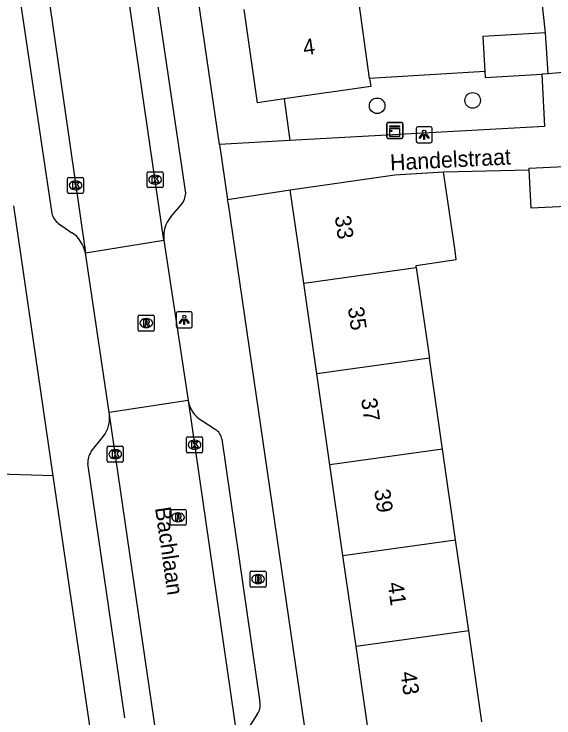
# Model space of a CAD drawing. Extents: x 159053 to 160041, y 380450 to 381422.
# Drawn here: x 159500.27 to 159534.13, y 381076.01 to 381120.16 of the extents above; entities that cross this region are included whole.
import ezdxf

# ---------------------------------------------------------------- set-up
doc = ezdxf.new("R2010")
doc.units = 0
for name, color, linetype in [('IMGEO_Boom', 7, 'Continuous'), ('IMGEO_Brandkraan', 7, 'Continuous'), ('IMGEO_Groenvoorziening', 7, 'Continuous'), ('IMGEO_Kast', 7, 'Continuous'), ('IMGEO_Kolk', 7, 'Continuous'), ('IMGEO_Lichtpunt', 7, 'Continuous'), ('IMGEO_Muur', 7, 'Continuous'), ('IMGEO_Openbare_ruimte_label', 7, 'Continuous'), ('IMGEO_Pand', 7, 'Continuous'), ('IMGEO_Pand_nummerreeks', 7, 'Continuous'), ('IMGEO_Rijbaan_lokaal_open', 7, 'Continuous'), ('IMGEO_Rioolput', 7, 'Continuous'), ('IMGEO_Voetpad_open', 7, 'Continuous')]:
    doc.layers.add(name, color=color, linetype=linetype)

msp = doc.modelspace()

# ---------------------------------------------------------------- linework, layer by layer
at = {"layer": 'IMGEO_Boom'}
for centre in [(159523.044, 381114.405), (159529.034, 381114.74)]:
    msp.add_circle(centre, 0.489, dxfattribs=at)
at = {"layer": 'IMGEO_Brandkraan'}
for p, q in [((159515.071, 381084.29), (159515.071, 381085.142)), ((159515.146, 381085.216), (159515.998, 381085.216)), ((159515.559, 381084.996), (159515.584, 381084.996)), ((159516.072, 381085.142), (159516.072, 381084.29)), ((159515.582, 381084.436), (159515.557, 381084.436)), ((159515.998, 381084.216), (159515.146, 381084.216))]:
    msp.add_line(p, q, dxfattribs=at)
for points in [[(159515.071, 381084.29), (159515.071, 381085.142)], [(159515.146, 381085.216), (159515.998, 381085.216)], [(159515.419, 381084.916), (159515.419, 381084.516), (159515.632, 381084.516)], [(159515.65, 381084.916), (159515.419, 381084.916)], [(159515.598, 381084.835), (159515.544, 381084.835), (159515.544, 381084.759)], [(159516.072, 381085.142), (159516.072, 381084.29)], [(159515.544, 381084.759), (159515.597, 381084.759)], [(159515.606, 381084.683), (159515.544, 381084.683), (159515.544, 381084.602)], [(159515.544, 381084.602), (159515.606, 381084.602)], [(159515.998, 381084.216), (159515.146, 381084.216)]]:
    msp.add_lwpolyline(points, dxfattribs=at)
for centre, radius, start, end in [((159515.148, 381085.14), 0.0765, 91.552, 178.448), ((159515.148, 381085.14), 0.0765, 91.552, 178.448), ((159515.599, 381084.797), 0.0379, 267.8285, 90.9355), ((159515.654, 381084.771), 0.145, 59.4692, 91.5367), ((159515.679, 381084.818), 0.0922, 285.5137, 58.1501), ((159515.996, 381085.14), 0.0765, 1.552, 88.448), ((159515.996, 381085.14), 0.0765, 1.552, 88.448), ((159515.607, 381084.642), 0.0404, 269.8759, 90.5077), ((159515.638, 381084.767), 0.251, 268.6676, 293.5347), ((159515.684, 381084.626), 0.105, 301.3115, 78.989), ((159515.148, 381084.292), 0.0765, 181.552, 268.448), ((159515.148, 381084.292), 0.0765, 181.552, 268.448), ((159515.996, 381084.292), 0.0765, 271.552, 358.448), ((159515.996, 381084.292), 0.0765, 271.552, 358.448)]:
    msp.add_arc(centre, radius, start, end, dxfattribs=at)
for centre, major_axis, ratio, start_param, end_param in [((159515.558, 381084.716), (-0.387, 0.002), 0.722429, 4.712389, 7.853982), ((159515.583, 381084.716), (-0.39, 0.002), 0.717154, 1.570796, 4.712389)]:
    msp.add_ellipse(centre, major_axis=major_axis, ratio=ratio, start_param=start_param, end_param=end_param, dxfattribs=at)
at = {"layer": 'IMGEO_Groenvoorziening'}
for points in [[(159529.804, 381116.555), (159522.57, 381116.116)], [(159517.211, 381114.836), (159517.559, 381112.218)]]:
    msp.add_lwpolyline(points, dxfattribs=at)
at = {"layer": 'IMGEO_Kast'}
for p, q in [((159523.654, 381112.432), (159523.654, 381113.273)), ((159523.654, 381113.273), (159523.654, 381112.432)), ((159523.729, 381113.357), (159524.57, 381113.357)), ((159524.57, 381113.357), (159523.729, 381113.357)), ((159524.654, 381113.282), (159524.654, 381112.441)), ((159524.654, 381112.441), (159524.654, 381113.282)), ((159524.579, 381112.357), (159523.738, 381112.357)), ((159523.738, 381112.357), (159524.579, 381112.357))]:
    msp.add_line(p, q, dxfattribs=at)
for points in [[(159523.849, 381113.147), (159524.449, 381113.147), (159524.449, 381113.062), (159523.849, 381113.062), (159523.849, 381113.147)], [(159523.849, 381112.972), (159524.449, 381112.972), (159524.449, 381112.483), (159523.849, 381112.483), (159523.849, 381112.972)]]:
    msp.add_lwpolyline(points, dxfattribs=at)
msp.add_circle((159523.933, 381112.821), 0.0377, dxfattribs=at)
for centre, start, end in [((159523.732, 381113.279), 92.4484, 184.2845), ((159523.732, 381113.279), 92.4484, 184.2845), ((159524.576, 381113.279), 2.4484, 94.2845), ((159524.576, 381113.279), 2.4484, 94.2845), ((159523.732, 381112.435), 182.4484, 274.2845), ((159523.732, 381112.435), 182.4484, 274.2845), ((159524.576, 381112.435), 272.4484, 4.2845), ((159524.576, 381112.435), 272.4484, 4.2845)]:
    msp.add_arc(centre, 0.0779, start, end, dxfattribs=at)
at = {"layer": 'IMGEO_Kolk'}
for p, q in [((159508.613, 381109.344), (159508.613, 381110.196)), ((159508.688, 381110.27), (159509.54, 381110.27)), ((159509.101, 381110.05), (159509.126, 381110.05)), ((159509.614, 381110.196), (159509.614, 381109.344)), ((159503.623, 381108.988), (159503.623, 381109.84)), ((159503.698, 381109.914), (159504.55, 381109.914)), ((159504.111, 381109.694), (159504.136, 381109.694)), ((159504.624, 381109.84), (159504.624, 381108.988)), ((159504.134, 381109.134), (159504.109, 381109.134)), ((159509.54, 381109.27), (159508.688, 381109.27)), ((159509.124, 381109.49), (159509.099, 381109.49)), ((159504.55, 381108.914), (159503.698, 381108.914)), ((159511.161, 381093.642), (159512.013, 381093.642)), ((159511.086, 381092.716), (159511.086, 381093.568)), ((159511.574, 381093.422), (159511.599, 381093.422)), ((159512.087, 381093.568), (159512.087, 381092.716)), ((159506.111, 381092.126), (159506.111, 381092.978)), ((159506.186, 381093.052), (159507.038, 381093.052)), ((159506.599, 381092.832), (159506.624, 381092.832)), ((159507.112, 381092.978), (159507.112, 381092.126)), ((159511.597, 381092.862), (159511.572, 381092.862)), ((159512.013, 381092.642), (159511.161, 381092.642)), ((159507.038, 381092.052), (159506.186, 381092.052)), ((159506.622, 381092.272), (159506.597, 381092.272))]:
    msp.add_line(p, q, dxfattribs=at)
for points in [[(159508.613, 381109.344), (159508.613, 381110.196)], [(159508.688, 381110.27), (159509.54, 381110.27)], [(159508.934, 381109.97), (159509.057, 381109.97), (159509.057, 381109.819), (159509.187, 381109.97), (159509.351, 381109.97), (159509.205, 381109.819), (159509.358, 381109.57), (159509.206, 381109.57), (159509.121, 381109.734), (159509.057, 381109.667), (159509.057, 381109.57), (159508.934, 381109.57), (159508.934, 381109.97)], [(159509.614, 381110.196), (159509.614, 381109.344)], [(159503.623, 381108.988), (159503.623, 381109.84)], [(159503.698, 381109.914), (159504.55, 381109.914)], [(159503.944, 381109.614), (159504.067, 381109.614), (159504.067, 381109.463), (159504.197, 381109.614), (159504.361, 381109.614), (159504.215, 381109.463), (159504.368, 381109.214), (159504.216, 381109.214), (159504.131, 381109.378), (159504.067, 381109.311), (159504.067, 381109.214), (159503.944, 381109.214), (159503.944, 381109.614)], [(159504.624, 381109.84), (159504.624, 381108.988)], [(159509.54, 381109.27), (159508.688, 381109.27)], [(159504.55, 381108.914), (159503.698, 381108.914)], [(159511.161, 381093.642), (159512.013, 381093.642)], [(159511.086, 381092.716), (159511.086, 381093.568)], [(159511.407, 381093.342), (159511.53, 381093.342), (159511.53, 381093.191), (159511.66, 381093.342), (159511.824, 381093.342), (159511.678, 381093.191), (159511.831, 381092.942), (159511.679, 381092.942), (159511.594, 381093.106), (159511.53, 381093.039), (159511.53, 381092.942), (159511.407, 381092.942), (159511.407, 381093.342)], [(159512.087, 381093.568), (159512.087, 381092.716)], [(159506.111, 381092.126), (159506.111, 381092.978)], [(159506.186, 381093.052), (159507.038, 381093.052)], [(159506.432, 381092.752), (159506.555, 381092.752), (159506.555, 381092.601), (159506.685, 381092.752), (159506.849, 381092.752), (159506.703, 381092.601), (159506.856, 381092.352), (159506.704, 381092.352), (159506.619, 381092.516), (159506.555, 381092.449), (159506.555, 381092.352), (159506.432, 381092.352), (159506.432, 381092.752)], [(159507.112, 381092.978), (159507.112, 381092.126)], [(159512.013, 381092.642), (159511.161, 381092.642)], [(159507.038, 381092.052), (159506.186, 381092.052)]]:
    msp.add_lwpolyline(points, dxfattribs=at)
for centre, start, end in [((159508.69, 381110.194), 91.552, 178.448), ((159508.69, 381110.194), 91.552, 178.448), ((159509.538, 381110.194), 1.552, 88.448), ((159509.538, 381110.194), 1.552, 88.448), ((159503.7, 381109.838), 91.552, 178.448), ((159503.7, 381109.838), 91.552, 178.448), ((159504.548, 381109.838), 1.552, 88.448), ((159504.548, 381109.838), 1.552, 88.448), ((159508.69, 381109.346), 181.552, 268.448), ((159508.69, 381109.346), 181.552, 268.448), ((159509.538, 381109.346), 271.552, 358.448), ((159509.538, 381109.346), 271.552, 358.448), ((159503.7, 381108.99), 181.552, 268.448), ((159503.7, 381108.99), 181.552, 268.448), ((159504.548, 381108.99), 271.552, 358.448), ((159504.548, 381108.99), 271.552, 358.448), ((159511.163, 381093.566), 91.552, 178.448), ((159511.163, 381093.566), 91.552, 178.448), ((159512.011, 381093.566), 1.552, 88.448), ((159512.011, 381093.566), 1.552, 88.448), ((159506.188, 381092.976), 91.552, 178.448), ((159506.188, 381092.976), 91.552, 178.448), ((159507.036, 381092.976), 1.552, 88.448), ((159507.036, 381092.976), 1.552, 88.448), ((159511.163, 381092.718), 181.552, 268.448), ((159511.163, 381092.718), 181.552, 268.448), ((159512.011, 381092.718), 271.552, 358.448), ((159512.011, 381092.718), 271.552, 358.448), ((159506.188, 381092.128), 181.552, 268.448), ((159506.188, 381092.128), 181.552, 268.448), ((159507.036, 381092.128), 271.552, 358.448), ((159507.036, 381092.128), 271.552, 358.448)]:
    msp.add_arc(centre, 0.0765, start, end, dxfattribs=at)
for centre, major_axis, ratio, start_param, end_param in [((159509.1, 381109.77), (-0.387, 0.002), 0.722429, 4.712389, 7.853982), ((159509.125, 381109.77), (-0.39, 0.002), 0.717154, 1.570796, 4.712389), ((159504.11, 381109.414), (-0.387, 0.002), 0.722429, 4.712389, 7.853982), ((159504.135, 381109.414), (-0.39, 0.002), 0.717154, 1.570796, 4.712389), ((159511.573, 381093.142), (-0.387, 0.002), 0.722429, 4.712389, 7.853982), ((159511.598, 381093.142), (-0.39, 0.002), 0.717154, 1.570796, 4.712389), ((159506.598, 381092.552), (-0.387, 0.002), 0.722429, 4.712389, 7.853982), ((159506.623, 381092.552), (-0.39, 0.002), 0.717154, 1.570796, 4.712389)]:
    msp.add_ellipse(centre, major_axis=major_axis, ratio=ratio, start_param=start_param, end_param=end_param, dxfattribs=at)
at = {"layer": 'IMGEO_Lichtpunt'}
for p, q in [((159526.397, 381113.083), (159525.589, 381113.083)), ((159526.397, 381113.083), (159525.589, 381113.083)), ((159525.495, 381112.988), (159525.495, 381112.181)), ((159525.495, 381112.988), (159525.495, 381112.181)), ((159526.491, 381112.181), (159526.491, 381112.988)), ((159526.491, 381112.181), (159526.491, 381112.988)), ((159525.589, 381112.087), (159526.397, 381112.087)), ((159525.589, 381112.087), (159526.397, 381112.087)), ((159510.443, 381101.383), (159510.443, 381100.576)), ((159510.443, 381101.383), (159510.443, 381100.576)), ((159511.345, 381101.478), (159510.537, 381101.478)), ((159511.345, 381101.478), (159510.537, 381101.478)), ((159511.439, 381100.576), (159511.439, 381101.383)), ((159511.439, 381100.576), (159511.439, 381101.383)), ((159510.537, 381100.482), (159511.345, 381100.482)), ((159510.537, 381100.482), (159511.345, 381100.482))]:
    msp.add_line(p, q, dxfattribs=at)
for points in [[(159525.869, 381112.652), (159525.908, 381112.624), (159525.72, 381112.362), (159525.682, 381112.389), (159525.869, 381112.652)], [(159525.971, 381112.604), (159526.018, 381112.604), (159526.018, 381112.282), (159525.971, 381112.282), (159525.971, 381112.604)], [(159526.081, 381112.624), (159526.119, 381112.651), (159526.306, 381112.389), (159526.267, 381112.361), (159526.081, 381112.624)], [(159510.817, 381101.047), (159510.856, 381101.019), (159510.668, 381100.757), (159510.63, 381100.784), (159510.817, 381101.047)], [(159510.919, 381100.999), (159510.966, 381100.999), (159510.966, 381100.677), (159510.919, 381100.677), (159510.919, 381100.999)], [(159511.029, 381101.019), (159511.067, 381101.046), (159511.254, 381100.784), (159511.215, 381100.756), (159511.029, 381101.019)]]:
    msp.add_lwpolyline(points, dxfattribs=at)
for centre in [(159525.994, 381112.786), (159510.942, 381101.181)]:
    msp.add_circle(centre, 0.0994, dxfattribs=at)
for centre, start, end in [((159525.589, 381112.988), 90, 180), ((159525.589, 381112.988), 90, 180), ((159526.397, 381112.988), 0, 90), ((159526.397, 381112.988), 0, 90), ((159525.589, 381112.181), 180, 270), ((159525.589, 381112.181), 180, 270), ((159526.397, 381112.181), 270, 0), ((159526.397, 381112.181), 270, 360), ((159510.537, 381101.383), 90, 180), ((159510.537, 381101.383), 90, 180), ((159511.345, 381101.383), 0, 90), ((159511.345, 381101.383), 0, 90), ((159510.537, 381100.576), 180, 270), ((159510.537, 381100.576), 180, 270), ((159511.345, 381100.576), 270, 0), ((159511.345, 381100.576), 270, 360)]:
    msp.add_arc(centre, 0.0946, start, end, dxfattribs=at)
at = {"layer": 'IMGEO_Muur'}
msp.add_lwpolyline([(159527.214, 381110.255), (159532.58, 381110.378)], dxfattribs=at)
at = {"layer": 'IMGEO_Pand'}
for points in [[(159522.57, 381116.116), (159521.825, 381121.458)], [(159517.211, 381114.836), (159515.542, 381114.597), (159514.705, 381120.436)], [(159533.608, 381118.989), (159529.669, 381118.745), (159529.804, 381116.555)], [(159533.767, 381116.418), (159533.608, 381118.989)], [(159529.804, 381116.555), (159529.828, 381116.175), (159533.367, 381116.393)], [(159533.767, 381116.418), (159533.367, 381116.393)], [(159522.57, 381116.116), (159522.64, 381115.614), (159517.211, 381114.836)], [(159532.58, 381110.378), (159532.574, 381110.493), (159536.547, 381110.685)], [(159517.592, 381109.137), (159524.15, 381110.082), (159527.214, 381110.255)], [(159525.501, 381104.268), (159525.483, 381104.394), (159528.006, 381104.757), (159527.927, 381105.307), (159527.214, 381110.255)], [(159536.669, 381108.173), (159532.696, 381107.98), (159532.58, 381110.378)], [(159518.435, 381103.287), (159517.592, 381109.137)], [(159518.435, 381103.287), (159525.501, 381104.268)], [(159525.501, 381104.268), (159526.322, 381098.568)], [(159519.256, 381097.587), (159518.435, 381103.287)], [(159526.322, 381098.568), (159519.256, 381097.587)], [(159527.143, 381092.869), (159526.322, 381098.568)], [(159520.077, 381091.888), (159519.256, 381097.587)], [(159527.143, 381092.869), (159520.077, 381091.888)], [(159527.964, 381087.171), (159527.143, 381092.869)], [(159520.898, 381086.189), (159520.077, 381091.888)], [(159520.898, 381086.189), (159527.964, 381087.171)], [(159528.785, 381081.471), (159527.964, 381087.171)], [(159521.719, 381080.49), (159520.898, 381086.189)], [(159528.785, 381081.471), (159521.719, 381080.49)], [(159529.606, 381075.772), (159528.785, 381081.471)], [(159522.54, 381074.791), (159521.719, 381080.49)]]:
    msp.add_lwpolyline(points, dxfattribs=at)
at = {"layer": 'IMGEO_Rijbaan_lokaal_open'}
for points in [[(159509.667, 381105.969), (159500.704, 381167.556)], [(159495.83, 381166.836), (159504.739, 381105.188)], [(159504.739, 381105.188), (159509.667, 381105.969)], [(159509.667, 381105.969), (159511.184, 381095.915)], [(159506.23, 381095.173), (159504.739, 381105.188)], [(159511.184, 381095.915), (159506.23, 381095.173)], [(159511.184, 381095.915), (159519.631, 381037.591)], [(159506.251, 381095.031), (159506.23, 381095.173)], [(159514.749, 381036.884), (159506.251, 381095.031)]]:
    msp.add_lwpolyline(points, dxfattribs=at)
at = {"layer": 'IMGEO_Rioolput'}
for p, q in [((159508.058, 381100.351), (159508.058, 381101.203)), ((159508.133, 381101.277), (159508.985, 381101.277)), ((159509.059, 381101.203), (159509.059, 381100.351)), ((159508.546, 381101.057), (159508.571, 381101.057)), ((159508.985, 381100.277), (159508.133, 381100.277)), ((159508.569, 381100.497), (159508.544, 381100.497)), ((159510.053, 381088.164), (159510.053, 381089.016)), ((159510.128, 381089.09), (159510.98, 381089.09)), ((159510.541, 381088.87), (159510.566, 381088.87)), ((159511.054, 381089.016), (159511.054, 381088.164)), ((159510.98, 381088.09), (159510.128, 381088.09)), ((159510.564, 381088.31), (159510.539, 381088.31))]:
    msp.add_line(p, q, dxfattribs=at)
for points in [[(159508.058, 381100.351), (159508.058, 381101.203)], [(159508.133, 381101.277), (159508.985, 381101.277)], [(159509.059, 381101.203), (159509.059, 381100.351)], [(159508.647, 381100.975), (159508.395, 381100.977), (159508.395, 381100.577)], [(159508.395, 381100.577), (159508.519, 381100.577), (159508.519, 381100.739), (159508.53, 381100.739)], [(159508.573, 381100.896), (159508.519, 381100.896), (159508.519, 381100.815)], [(159508.519, 381100.815), (159508.571, 381100.815)], [(159508.577, 381100.71), (159508.648, 381100.577), (159508.788, 381100.577), (159508.723, 381100.703)], [(159508.985, 381100.277), (159508.133, 381100.277)], [(159510.053, 381088.164), (159510.053, 381089.016)], [(159510.128, 381089.09), (159510.98, 381089.09)], [(159510.642, 381088.788), (159510.39, 381088.79), (159510.39, 381088.39)], [(159511.054, 381089.016), (159511.054, 381088.164)], [(159510.39, 381088.39), (159510.514, 381088.39), (159510.514, 381088.552), (159510.525, 381088.552)], [(159510.568, 381088.709), (159510.514, 381088.709), (159510.514, 381088.628)], [(159510.514, 381088.628), (159510.566, 381088.628)], [(159510.572, 381088.523), (159510.643, 381088.39), (159510.783, 381088.39), (159510.718, 381088.516)], [(159510.98, 381088.09), (159510.128, 381088.09)]]:
    msp.add_lwpolyline(points, dxfattribs=at)
for centre, radius, start, end in [((159508.135, 381101.201), 0.0765, 91.552, 178.448), ((159508.135, 381101.201), 0.0765, 91.552, 178.448), ((159508.983, 381101.201), 0.0765, 1.552, 88.448), ((159508.983, 381101.201), 0.0765, 1.552, 88.448), ((159508.529, 381100.686), 0.0533, 26.0293, 88.6989), ((159508.555, 381101.004), 0.19, 274.7715, 282.9687), ((159508.579, 381100.8), 0.0964, 77.0061, 93.1865), ((159508.593, 381100.857), 0.0378, 276.6634, 79.6772), ((159508.646, 381100.865), 0.109, 350.3612, 89.416), ((159508.644, 381100.865), 0.112, 277.5842, 350.9817), ((159508.628, 381100.65), 0.108, 29.5134, 73.7905), ((159508.135, 381100.353), 0.0765, 181.552, 268.448), ((159508.135, 381100.353), 0.0765, 181.552, 268.448), ((159508.983, 381100.353), 0.0765, 271.552, 358.448), ((159508.983, 381100.353), 0.0765, 271.552, 358.448), ((159510.13, 381089.014), 0.0765, 91.552, 178.448), ((159510.13, 381089.014), 0.0765, 91.552, 178.448), ((159510.641, 381088.678), 0.109, 350.3612, 89.416), ((159510.978, 381089.014), 0.0765, 1.552, 88.448), ((159510.978, 381089.014), 0.0765, 1.552, 88.448), ((159510.524, 381088.499), 0.0533, 26.0293, 88.6989), ((159510.55, 381088.817), 0.19, 274.7715, 282.9687), ((159510.574, 381088.613), 0.0964, 77.0061, 93.1865), ((159510.588, 381088.67), 0.0378, 276.6634, 79.6772), ((159510.639, 381088.678), 0.112, 277.5842, 350.9817), ((159510.623, 381088.463), 0.108, 29.5134, 73.7905), ((159510.13, 381088.166), 0.0765, 181.552, 268.448), ((159510.13, 381088.166), 0.0765, 181.552, 268.448), ((159510.978, 381088.166), 0.0765, 271.552, 358.448), ((159510.978, 381088.166), 0.0765, 271.552, 358.448)]:
    msp.add_arc(centre, radius, start, end, dxfattribs=at)
for centre, major_axis, ratio, start_param, end_param in [((159508.545, 381100.777), (-0.387, 0.002), 0.722429, 4.712389, 7.853982), ((159508.57, 381100.777), (-0.39, 0.002), 0.717154, 1.570796, 4.712389), ((159510.54, 381088.59), (-0.387, 0.002), 0.722429, 4.712389, 7.853982), ((159510.565, 381088.59), (-0.39, 0.002), 0.717154, 1.570796, 4.712389)]:
    msp.add_ellipse(centre, major_axis=major_axis, ratio=ratio, start_param=start_param, end_param=end_param, dxfattribs=at)
at = {"layer": 'IMGEO_Voetpad_open'}
for points in [[(159513.151, 381111.974), (159505.308, 381165.647)], [(159533.608, 381118.989), (159533.179, 381122.819), (159532.642, 381127.619), (159532.299, 381130.679)], [(159511.034, 381108.925), (159508.839, 381123.764)], [(159500.275, 381123.531), (159502.634, 381107.659)], [(159533.367, 381116.393), (159533.549, 381113.102), (159517.559, 381112.218)], [(159535.204, 381116.531), (159533.767, 381116.418)], [(159517.559, 381112.218), (159513.151, 381111.974)], [(159513.151, 381111.974), (159513.655, 381108.522)], [(159527.214, 381110.255), (159532.58, 381110.378)], [(159513.655, 381108.522), (159517.592, 381109.137)], [(159510.095, 381107.442), (159510.756, 381108.202)], [(159526.177, 381022.796), (159513.71, 381108.241), (159513.655, 381108.522)], [(159502.714, 381091.198), (159500.255, 381108.132)], [(159503.06, 381107.03), (159503.894, 381106.443)], [(159502.714, 381091.198), (159500, 381091.268), (159485.803, 381091.632), (159483.046, 381095.351), (159474.887, 381094.224)], [(159512.04, 381094.666), (159512.877, 381094.111)], [(159505.108, 381092.711), (159505.879, 381093.683)], [(159513.294, 381093.488), (159515.686, 381076.987)], [(159507.22, 381076.008), (159504.891, 381091.963)], [(159505.448, 381072.514), (159502.714, 381091.198)], [(159515.519, 381076.236), (159514.978, 381075.393)]]:
    msp.add_lwpolyline(points, dxfattribs=at)
for centre, radius, start, end in [((159509.71, 381109.019), 1.327, 322.0034, 355.9322), ((159503.669, 381107.901), 1.063, 193.1745, 235.0423), ((159511.552, 381106.22), 1.901, 140.0101, 187.586), ((159502.795, 381104.791), 1.984, 11.535, 56.3703), ((159512.944, 381096.204), 1.784, 189.309, 239.5405), ((159504.353, 381094.829), 1.908, 323.0799, 6.0649), ((159512.489, 381093.4), 0.809, 6.2105, 61.3816), ((159506, 381092.047), 1.112, 143.3276, 184.3167), ((159514.744, 381076.802), 0.96, 323.8446, 11.0816)]:
    msp.add_arc(centre, radius, start, end, dxfattribs=at)

# ---------------------------------------------------------------- texts
at = {"layer": 'IMGEO_Openbare_ruimte_label'}
for s, rotation, p in [('Handelstraat', 2.8653, (159523.877, 381110.348)), ('Bachlaan', 278.2192, (159509.105, 381089.178))]:
    msp.add_text(s, height=1, rotation=rotation, dxfattribs=at).set_placement(p)
at = {"layer": 'IMGEO_Pand_nummerreeks'}
for s, rotation, p in [('4', 8.1538, (159518.462, 381117.56)), ('33', 278.1977, (159520.38, 381107.455)), ('35', 278.1977, (159521.204, 381101.736)), ('37', 278.1977, (159522.028, 381096.016)), ('39', 278.1977, (159522.852, 381090.297)), ('41', 278.1977, (159523.692, 381084.466)), ('43', 278.1977, (159524.5, 381078.858))]:
    msp.add_text(s, height=1, rotation=rotation, dxfattribs=at).set_placement(p)

doc.saveas('drawing.dxf')
